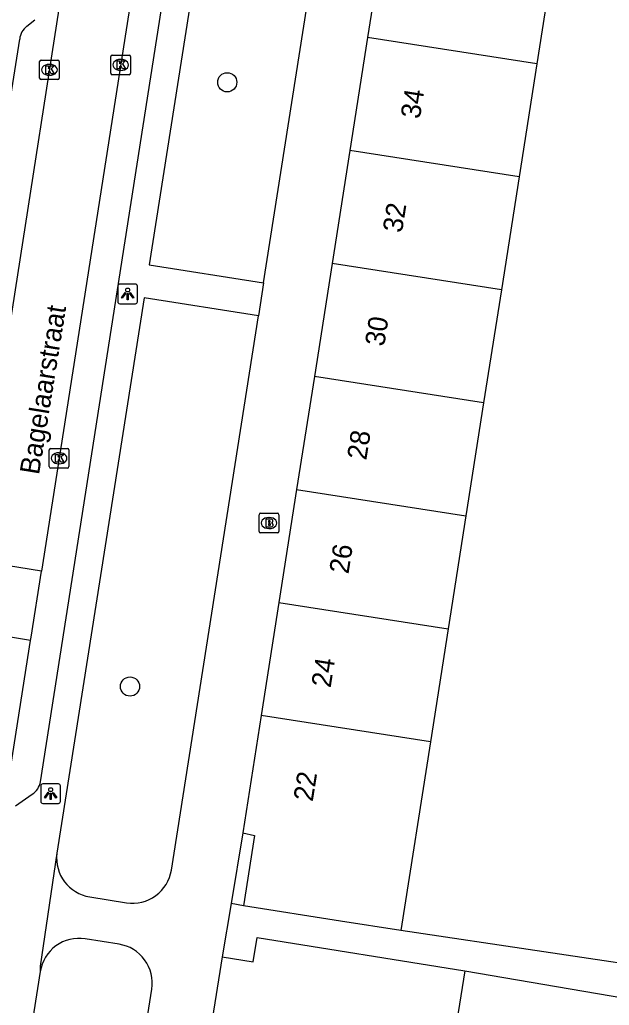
# Model space of a CAD drawing. Extents: x 163010 to 163853, y 382793 to 383982.
# Drawn here: x 163273.6 to 163303.7, y 383110.7 to 383161 of the extents above; entities that cross this region are included whole.
import ezdxf

# ---------------------------------------------------------------- set-up
doc = ezdxf.new("R2010")
doc.units = 0
for name, color, linetype in [('IMGEO_Boom', 7, 'Continuous'), ('IMGEO_Brandkraan', 7, 'Continuous'), ('IMGEO_Kolk', 7, 'Continuous'), ('IMGEO_Lichtpunt', 7, 'Continuous'), ('IMGEO_Openbare_ruimte_label', 7, 'Continuous'), ('IMGEO_Pand', 7, 'Continuous'), ('IMGEO_Pand_nummerreeks', 7, 'Continuous'), ('IMGEO_Rijbaan_lokaal_open', 7, 'Continuous'), ('IMGEO_Voetpad_open', 7, 'Continuous')]:
    doc.layers.add(name, color=color, linetype=linetype)

msp = doc.modelspace()

# ---------------------------------------------------------------- linework, layer by layer
at = {"layer": 'IMGEO_Boom'}
for centre in [(163284.214, 383157.766), (163279.255, 383126.958)]:
    msp.add_circle(centre, 0.489, dxfattribs=at)
at = {"layer": 'IMGEO_Brandkraan'}
for p, q in [((163285.841, 383134.868), (163285.841, 383135.72)), ((163285.916, 383135.794), (163286.768, 383135.794)), ((163286.329, 383135.574), (163286.354, 383135.574)), ((163286.842, 383135.72), (163286.842, 383134.868)), ((163286.352, 383135.014), (163286.327, 383135.014)), ((163286.768, 383134.794), (163285.916, 383134.794))]:
    msp.add_line(p, q, dxfattribs=at)
for points in [[(163285.841, 383134.868), (163285.841, 383135.72)], [(163285.916, 383135.794), (163286.768, 383135.794)], [(163286.189, 383135.494), (163286.189, 383135.094), (163286.402, 383135.094)], [(163286.42, 383135.494), (163286.189, 383135.494)], [(163286.368, 383135.413), (163286.314, 383135.413), (163286.314, 383135.337)], [(163286.314, 383135.337), (163286.367, 383135.337)], [(163286.842, 383135.72), (163286.842, 383134.868)], [(163286.376, 383135.261), (163286.314, 383135.261), (163286.314, 383135.18)], [(163286.314, 383135.18), (163286.376, 383135.18)], [(163286.768, 383134.794), (163285.916, 383134.794)]]:
    msp.add_lwpolyline(points, dxfattribs=at)
for centre, radius, start, end in [((163285.918, 383135.718), 0.0765, 91.552, 178.448), ((163285.918, 383135.718), 0.0765, 91.552, 178.448), ((163286.369, 383135.375), 0.0379, 267.8285, 90.9355), ((163286.424, 383135.349), 0.145, 59.4692, 91.5367), ((163286.449, 383135.396), 0.0922, 285.5137, 58.1501), ((163286.766, 383135.718), 0.0765, 1.552, 88.448), ((163286.766, 383135.718), 0.0765, 1.552, 88.448), ((163285.918, 383134.87), 0.0765, 181.552, 268.448), ((163285.918, 383134.87), 0.0765, 181.552, 268.448), ((163286.377, 383135.22), 0.0404, 269.8759, 90.5077), ((163286.408, 383135.345), 0.251, 268.6676, 293.5347), ((163286.454, 383135.204), 0.105, 301.3115, 78.989), ((163286.766, 383134.87), 0.0765, 271.552, 358.448), ((163286.766, 383134.87), 0.0765, 271.552, 358.448)]:
    msp.add_arc(centre, radius, start, end, dxfattribs=at)
for centre, major_axis, ratio, start_param, end_param in [((163286.328, 383135.294), (-0.387, 0.002), 0.722429, 4.712389, 7.853982), ((163286.353, 383135.294), (-0.39, 0.002), 0.717154, 1.570796, 4.712389)]:
    msp.add_ellipse(centre, major_axis=major_axis, ratio=ratio, start_param=start_param, end_param=end_param, dxfattribs=at)
at = {"layer": 'IMGEO_Kolk'}
for p, q in [((163278.277, 383158.225), (163278.277, 383159.077)), ((163278.352, 383159.151), (163279.204, 383159.151)), ((163279.278, 383159.077), (163279.278, 383158.225)), ((163274.648, 383157.975), (163274.648, 383158.827)), ((163274.723, 383158.901), (163275.575, 383158.901)), ((163275.136, 383158.681), (163275.161, 383158.681)), ((163275.649, 383158.827), (163275.649, 383157.975)), ((163278.765, 383158.931), (163278.79, 383158.931)), ((163275.159, 383158.121), (163275.134, 383158.121)), ((163279.204, 383158.151), (163278.352, 383158.151)), ((163278.788, 383158.371), (163278.763, 383158.371)), ((163275.575, 383157.901), (163274.723, 383157.901)), ((163275.14, 383138.169), (163275.14, 383139.021)), ((163275.215, 383139.095), (163276.067, 383139.095)), ((163275.628, 383138.875), (163275.653, 383138.875)), ((163276.141, 383139.021), (163276.141, 383138.169)), ((163276.067, 383138.095), (163275.215, 383138.095)), ((163275.651, 383138.315), (163275.626, 383138.315))]:
    msp.add_line(p, q, dxfattribs=at)
for points in [[(163278.277, 383158.225), (163278.277, 383159.077)], [(163278.352, 383159.151), (163279.204, 383159.151)], [(163279.278, 383159.077), (163279.278, 383158.225)], [(163274.648, 383157.975), (163274.648, 383158.827)], [(163274.723, 383158.901), (163275.575, 383158.901)], [(163274.969, 383158.601), (163275.092, 383158.601), (163275.092, 383158.45), (163275.222, 383158.601), (163275.386, 383158.601), (163275.24, 383158.45), (163275.393, 383158.201), (163275.241, 383158.201), (163275.156, 383158.365), (163275.092, 383158.298), (163275.092, 383158.201), (163274.969, 383158.201), (163274.969, 383158.601)], [(163275.649, 383158.827), (163275.649, 383157.975)], [(163278.598, 383158.851), (163278.721, 383158.851), (163278.721, 383158.7), (163278.851, 383158.851), (163279.015, 383158.851), (163278.869, 383158.7), (163279.022, 383158.451), (163278.87, 383158.451), (163278.785, 383158.615), (163278.721, 383158.548), (163278.721, 383158.451), (163278.598, 383158.451), (163278.598, 383158.851)], [(163279.204, 383158.151), (163278.352, 383158.151)], [(163275.575, 383157.901), (163274.723, 383157.901)], [(163275.14, 383138.169), (163275.14, 383139.021)], [(163275.215, 383139.095), (163276.067, 383139.095)], [(163276.141, 383139.021), (163276.141, 383138.169)], [(163275.461, 383138.795), (163275.584, 383138.795), (163275.584, 383138.644), (163275.714, 383138.795), (163275.878, 383138.795), (163275.732, 383138.644), (163275.885, 383138.395), (163275.733, 383138.395), (163275.648, 383138.559), (163275.584, 383138.492), (163275.584, 383138.395), (163275.461, 383138.395), (163275.461, 383138.795)], [(163276.067, 383138.095), (163275.215, 383138.095)]]:
    msp.add_lwpolyline(points, dxfattribs=at)
for centre, start, end in [((163278.354, 383159.075), 91.552, 178.448), ((163278.354, 383159.075), 91.552, 178.448), ((163279.202, 383159.075), 1.552, 88.448), ((163279.202, 383159.075), 1.552, 88.448), ((163274.725, 383158.825), 91.552, 178.448), ((163274.725, 383158.825), 91.552, 178.448), ((163275.573, 383158.825), 1.552, 88.448), ((163275.573, 383158.825), 1.552, 88.448), ((163274.725, 383157.977), 181.552, 268.448), ((163274.725, 383157.977), 181.552, 268.448), ((163275.573, 383157.977), 271.552, 358.448), ((163275.573, 383157.977), 271.552, 358.448), ((163278.354, 383158.227), 181.552, 268.448), ((163278.354, 383158.227), 181.552, 268.448), ((163279.202, 383158.227), 271.552, 358.448), ((163279.202, 383158.227), 271.552, 358.448), ((163275.217, 383139.019), 91.552, 178.448), ((163275.217, 383139.019), 91.552, 178.448), ((163276.065, 383139.019), 1.552, 88.448), ((163276.065, 383139.019), 1.552, 88.448), ((163275.217, 383138.171), 181.552, 268.448), ((163275.217, 383138.171), 181.552, 268.448), ((163276.065, 383138.171), 271.552, 358.448), ((163276.065, 383138.171), 271.552, 358.448)]:
    msp.add_arc(centre, 0.0765, start, end, dxfattribs=at)
for centre, major_axis, ratio, start_param, end_param in [((163278.764, 383158.651), (-0.387, 0.002), 0.722429, 4.712389, 7.853982), ((163275.135, 383158.401), (-0.387, 0.002), 0.722429, 4.712389, 7.853982), ((163275.16, 383158.401), (-0.39, 0.002), 0.717154, 1.570796, 4.712389), ((163278.789, 383158.651), (-0.39, 0.002), 0.717154, 1.570796, 4.712389), ((163275.627, 383138.595), (-0.387, 0.002), 0.722429, 4.712389, 7.853982), ((163275.652, 383138.595), (-0.39, 0.002), 0.717154, 1.570796, 4.712389)]:
    msp.add_ellipse(centre, major_axis=major_axis, ratio=ratio, start_param=start_param, end_param=end_param, dxfattribs=at)
at = {"layer": 'IMGEO_Lichtpunt'}
for p, q in [((163278.636, 383147.378), (163278.636, 383146.571)), ((163278.636, 383147.378), (163278.636, 383146.571)), ((163279.538, 383147.473), (163278.73, 383147.473)), ((163279.538, 383147.473), (163278.73, 383147.473)), ((163279.632, 383146.571), (163279.632, 383147.378)), ((163279.632, 383146.571), (163279.632, 383147.378)), ((163278.73, 383146.477), (163279.538, 383146.477)), ((163278.73, 383146.477), (163279.538, 383146.477)), ((163274.709, 383121.9), (163274.709, 383121.093)), ((163274.709, 383121.9), (163274.709, 383121.093)), ((163275.611, 383121.995), (163274.803, 383121.995)), ((163275.611, 383121.995), (163274.803, 383121.995)), ((163275.705, 383121.093), (163275.705, 383121.9)), ((163275.705, 383121.093), (163275.705, 383121.9)), ((163274.803, 383120.999), (163275.611, 383120.999)), ((163274.803, 383120.999), (163275.611, 383120.999))]:
    msp.add_line(p, q, dxfattribs=at)
for points in [[(163279.01, 383147.042), (163279.049, 383147.014), (163278.861, 383146.752), (163278.823, 383146.779), (163279.01, 383147.042)], [(163279.112, 383146.994), (163279.159, 383146.994), (163279.159, 383146.672), (163279.112, 383146.672), (163279.112, 383146.994)], [(163279.222, 383147.014), (163279.26, 383147.041), (163279.447, 383146.779), (163279.408, 383146.751), (163279.222, 383147.014)], [(163275.083, 383121.564), (163275.122, 383121.536), (163274.934, 383121.274), (163274.896, 383121.301), (163275.083, 383121.564)], [(163275.185, 383121.516), (163275.232, 383121.516), (163275.232, 383121.194), (163275.185, 383121.194), (163275.185, 383121.516)], [(163275.295, 383121.536), (163275.333, 383121.563), (163275.52, 383121.301), (163275.481, 383121.273), (163275.295, 383121.536)]]:
    msp.add_lwpolyline(points, dxfattribs=at)
for centre in [(163279.135, 383147.176), (163275.208, 383121.698)]:
    msp.add_circle(centre, 0.0994, dxfattribs=at)
for centre, start, end in [((163278.73, 383147.378), 90, 180), ((163278.73, 383147.378), 90, 180), ((163279.538, 383147.378), 0, 90), ((163279.538, 383147.378), 0, 90), ((163278.73, 383146.571), 180, 270), ((163278.73, 383146.571), 180, 270), ((163279.538, 383146.571), 270, 0), ((163279.538, 383146.571), 270, 360), ((163274.803, 383121.9), 90, 180), ((163274.803, 383121.9), 90, 180), ((163275.611, 383121.9), 0, 90), ((163275.611, 383121.9), 0, 90), ((163274.803, 383121.093), 180, 270), ((163274.803, 383121.093), 180, 270), ((163275.611, 383121.093), 270, 0), ((163275.611, 383121.093), 270, 360)]:
    msp.add_arc(centre, 0.0946, start, end, dxfattribs=at)
at = {"layer": 'IMGEO_Pand'}
for points in [[(163292.275, 383165.819), (163291.371, 383160.057)], [(163300.903, 383164.465), (163299.999, 383158.703)], [(163291.371, 383160.057), (163290.466, 383154.296)], [(163299.999, 383158.703), (163291.371, 383160.057)], [(163299.999, 383158.703), (163299.094, 383152.943)], [(163290.466, 383154.296), (163289.562, 383148.534)], [(163299.094, 383152.943), (163290.466, 383154.296)], [(163299.094, 383152.943), (163298.19, 383147.181)], [(163289.562, 383148.534), (163288.658, 383142.773)], [(163298.19, 383147.181), (163289.562, 383148.534)], [(163298.19, 383147.181), (163297.285, 383141.42)], [(163288.658, 383142.773), (163287.753, 383137.011)], [(163297.285, 383141.42), (163288.658, 383142.773)], [(163297.285, 383141.42), (163296.381, 383135.658)], [(163287.753, 383137.011), (163286.849, 383131.25)], [(163287.753, 383137.011), (163296.381, 383135.658)], [(163296.381, 383135.658), (163295.476, 383129.896)], [(163286.849, 383131.25), (163285.944, 383125.489)], [(163286.849, 383131.25), (163295.476, 383129.896)], [(163295.476, 383129.896), (163294.572, 383124.135)], [(163285.944, 383125.489), (163285.003, 383119.491)], [(163294.572, 383124.135), (163285.944, 383125.489)], [(163294.572, 383124.135), (163293.062, 383114.515)], [(163285.003, 383119.491), (163285.597, 383119.367), (163285.044, 383115.785)], [(163293.062, 383114.515), (163289.983, 383115.003), (163285.044, 383115.785)], [(163283.96, 383113.178), (163285.54, 383112.924), (163285.74, 383114.168), (163296.334, 383112.464)], [(163283.96, 383113.178), (163283.016, 383107.31)], [(163296.334, 383112.464), (163295.189, 383105.349), (163290.873, 383106.044)]]:
    msp.add_lwpolyline(points, dxfattribs=at)
at = {"layer": 'IMGEO_Rijbaan_lokaal_open'}
for points in [[(163271.253, 383133.395), (163280.323, 383191.611)], [(163281.778, 383177.835), (163274.739, 383132.832)], [(163274.739, 383132.832), (163271.253, 383133.395)], [(163274.189, 383129.31), (163274.214, 383129.473), (163274.739, 383132.832)], [(163274.189, 383129.31), (163270.7, 383129.875)], [(163272.691, 383119.736), (163274.189, 383129.31)]]:
    msp.add_lwpolyline(points, dxfattribs=at)
at = {"layer": 'IMGEO_Voetpad_open'}
for points in [[(163284.671, 383176.706), (163280.237, 383148.453), (163286.065, 383147.534)], [(163286.065, 383147.534), (163290.5, 383175.79)], [(163274.685, 383122.106), (163282.934, 383174.782)], [(163273.997, 383160.619), (163274.398, 383160.956)], [(163271.638, 383147.366), (163273.631, 383159.967)], [(163286.065, 383147.534), (163285.801, 383145.855)], [(163285.801, 383145.855), (163279.973, 383146.774), (163275.529, 383118.456)], [(163281.366, 383117.602), (163285.801, 383145.855)], [(163273.421, 383120.876), (163274.266, 383121.47)], [(163285.003, 383119.491), (163284.408, 383115.89)], [(163275.529, 383118.456), (163274.673, 383112.705), (163274.68, 383112.429)], [(163277.202, 383116.233), (163279.079, 383115.937)], [(163284.408, 383115.89), (163283.96, 383113.178)], [(163285.044, 383115.785), (163284.408, 383115.89)], [(163308.19, 383115.881), (163307.648, 383112.336), (163293.062, 383114.515)], [(163278.696, 383113.82), (163276.967, 383114.093)], [(163274.68, 383112.429), (163270.193, 383083.981), (163275.873, 383083.085)], [(163296.334, 383112.464), (163307.77, 383110.513), (163307.575, 383109.184)], [(163275.873, 383083.085), (163280.36, 383111.533)]]:
    msp.add_lwpolyline(points, dxfattribs=at)
for centre, radius, start, end in [((163274.562, 383159.873), 0.936, 127.1524, 174.2323), ((163273.822, 383122.218), 0.87, 300.6605, 352.5853), ((163277.514, 383118.208), 2, 172.8902, 261.0391), ((163279.391, 383117.912), 1.999, 261.0219, 351.0895), ((163276.655, 383112.118), 1.999, 81.025, 171.0536), ((163278.387, 383111.846), 1.998, 350.9843, 81.0943)]:
    msp.add_arc(centre, radius, start, end, dxfattribs=at)

# ---------------------------------------------------------------- texts
at = {"layer": 'IMGEO_Openbare_ruimte_label'}
msp.add_text('Bagelaarstraat', height=1, rotation=80.792, dxfattribs=at).set_placement((163274.612, 383137.722))
at = {"layer": 'IMGEO_Pand_nummerreeks'}
for s, p in [('34', (163294.034, 383155.865)), ('32', (163293.122, 383150.062)), ('30', (163292.213, 383144.268)), ('28', (163291.302, 383138.469)), ('26', (163290.392, 383132.666)), ('24', (163289.482, 383126.866)), ('22', (163288.57, 383121.063))]:
    msp.add_text(s, height=1, rotation=81.079, dxfattribs=at).set_placement(p)

doc.saveas('drawing.dxf')
